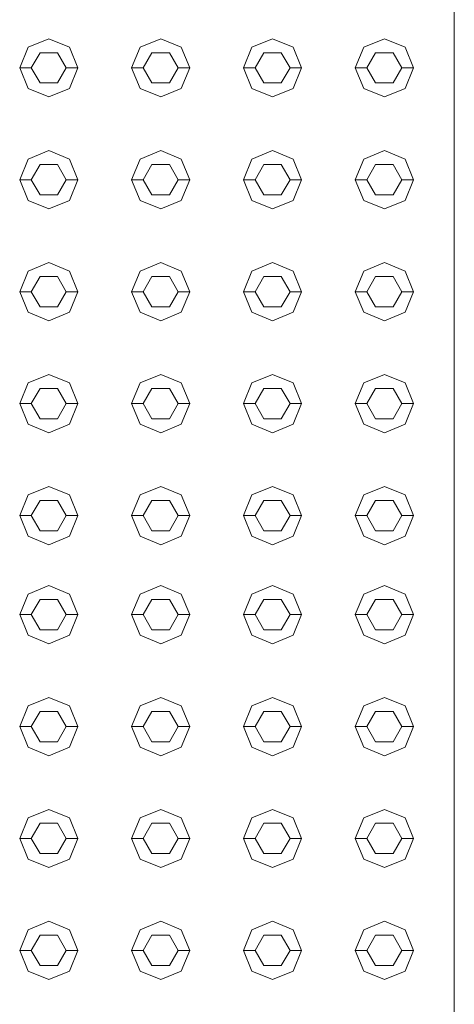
# Model space of a CAD drawing. Header units: millimetres. Extents: x -261 to 187, y -214 to 106.
# Tile 673 of 1056: x -212.758 to -212.571, y 13.346 to 13.769. Entities that reach past the tile are written whole.
import ezdxf

# ---------------------------------------------------------------- set-up
doc = ezdxf.new("R2010")
doc.units = ezdxf.units.MM
doc.header["$LTSCALE"] = 0.005
doc.header["$MEASUREMENT"] = 0
doc.layers.add('IFC-Elemento construtivo genérico-Contorno', color=9, linetype='Continuous', lineweight=5)
doc.layers.add('IFC-Laje-Contorno', color=9, linetype='Continuous', lineweight=5)

msp = doc.modelspace()

# ---------------------------------------------------------------- linework, layer by layer
at = {"layer": 'IFC-Elemento construtivo genérico-Contorno', "lineweight": 5}
for p, q in [((-212.75457, 13.75678), (-212.74571, 13.76045)), ((-212.74571, 13.76045), (-212.73686, 13.75678)), ((-212.70648, 13.75678), (-212.69762, 13.76045)), ((-212.69762, 13.76045), (-212.68877, 13.75678)), ((-212.65839, 13.75678), (-212.64953, 13.76045)), ((-212.64953, 13.76045), (-212.64068, 13.75678)), ((-212.6103, 13.75678), (-212.60144, 13.76045)), ((-212.60144, 13.76045), (-212.59258, 13.75678)), ((-212.75824, 13.74793), (-212.75457, 13.75678)), ((-212.75323, 13.74793), (-212.74947, 13.75443)), ((-212.74947, 13.75443), (-212.74196, 13.75443)), ((-212.74196, 13.75443), (-212.7382, 13.74793)), ((-212.73686, 13.75678), (-212.73319, 13.74793)), ((-212.71015, 13.74793), (-212.70648, 13.75678)), ((-212.70514, 13.74793), (-212.70138, 13.75443)), ((-212.70138, 13.75443), (-212.69387, 13.75443)), ((-212.69387, 13.75443), (-212.69011, 13.74793)), ((-212.68877, 13.75678), (-212.6851, 13.74793)), ((-212.66206, 13.74793), (-212.65839, 13.75678)), ((-212.65705, 13.74793), (-212.65329, 13.75443)), ((-212.65329, 13.75443), (-212.64577, 13.75443)), ((-212.64577, 13.75443), (-212.64202, 13.74793)), ((-212.64068, 13.75678), (-212.63701, 13.74793)), ((-212.61396, 13.74793), (-212.6103, 13.75678)), ((-212.60895, 13.74793), (-212.6052, 13.75443)), ((-212.6052, 13.75443), (-212.59768, 13.75443)), ((-212.59768, 13.75443), (-212.59393, 13.74793)), ((-212.59258, 13.75678), (-212.58892, 13.74793)), ((-212.75824, 13.74793), (-212.75323, 13.74793)), ((-212.75824, 13.74793), (-212.75457, 13.73907)), ((-212.75323, 13.74793), (-212.74947, 13.74142)), ((-212.74196, 13.74142), (-212.7382, 13.74793)), ((-212.7382, 13.74793), (-212.73319, 13.74793)), ((-212.73686, 13.73907), (-212.73319, 13.74793)), ((-212.71015, 13.74793), (-212.70514, 13.74793)), ((-212.71015, 13.74793), (-212.70648, 13.73907)), ((-212.70514, 13.74793), (-212.70138, 13.74142)), ((-212.69387, 13.74142), (-212.69011, 13.74793)), ((-212.69011, 13.74793), (-212.6851, 13.74793)), ((-212.68877, 13.73907), (-212.6851, 13.74793)), ((-212.66206, 13.74793), (-212.65705, 13.74793)), ((-212.66206, 13.74793), (-212.65839, 13.73907)), ((-212.65705, 13.74793), (-212.65329, 13.74142)), ((-212.64577, 13.74142), (-212.64202, 13.74793)), ((-212.64202, 13.74793), (-212.63701, 13.74793)), ((-212.64068, 13.73907), (-212.63701, 13.74793)), ((-212.61396, 13.74793), (-212.60895, 13.74793)), ((-212.61396, 13.74793), (-212.6103, 13.73907)), ((-212.60895, 13.74793), (-212.6052, 13.74142)), ((-212.59768, 13.74142), (-212.59393, 13.74793)), ((-212.59393, 13.74793), (-212.58892, 13.74793)), ((-212.59258, 13.73907), (-212.58892, 13.74793)), ((-212.74947, 13.74142), (-212.74196, 13.74142)), ((-212.70138, 13.74142), (-212.69387, 13.74142)), ((-212.65329, 13.74142), (-212.64577, 13.74142)), ((-212.6052, 13.74142), (-212.59768, 13.74142)), ((-212.75457, 13.73907), (-212.74571, 13.7354)), ((-212.74571, 13.7354), (-212.73686, 13.73907)), ((-212.70648, 13.73907), (-212.69762, 13.7354)), ((-212.69762, 13.7354), (-212.68877, 13.73907)), ((-212.65839, 13.73907), (-212.64953, 13.7354)), ((-212.64953, 13.7354), (-212.64068, 13.73907)), ((-212.6103, 13.73907), (-212.60144, 13.7354)), ((-212.60144, 13.7354), (-212.59258, 13.73907)), ((-212.75457, 13.70869), (-212.74571, 13.71236)), ((-212.74571, 13.71236), (-212.73686, 13.70869)), ((-212.70648, 13.70869), (-212.69762, 13.71236)), ((-212.69762, 13.71236), (-212.68877, 13.70869)), ((-212.65839, 13.70869), (-212.64953, 13.71236)), ((-212.64953, 13.71236), (-212.64068, 13.70869)), ((-212.6103, 13.70869), (-212.60144, 13.71236)), ((-212.60144, 13.71236), (-212.59258, 13.70869)), ((-212.75824, 13.69983), (-212.75457, 13.70869)), ((-212.73686, 13.70869), (-212.73319, 13.69983)), ((-212.71015, 13.69983), (-212.70648, 13.70869)), ((-212.68877, 13.70869), (-212.6851, 13.69983)), ((-212.66206, 13.69983), (-212.65839, 13.70869)), ((-212.64068, 13.70869), (-212.63701, 13.69983)), ((-212.61396, 13.69983), (-212.6103, 13.70869)), ((-212.59258, 13.70869), (-212.58892, 13.69983)), ((-212.75323, 13.69983), (-212.74947, 13.70634)), ((-212.74947, 13.70634), (-212.74196, 13.70634)), ((-212.74196, 13.70634), (-212.7382, 13.69983)), ((-212.70514, 13.69983), (-212.70138, 13.70634)), ((-212.70138, 13.70634), (-212.69387, 13.70634)), ((-212.69387, 13.70634), (-212.69011, 13.69983)), ((-212.65705, 13.69983), (-212.65329, 13.70634)), ((-212.65329, 13.70634), (-212.64577, 13.70634)), ((-212.64577, 13.70634), (-212.64202, 13.69983)), ((-212.60895, 13.69983), (-212.6052, 13.70634)), ((-212.6052, 13.70634), (-212.59768, 13.70634)), ((-212.59768, 13.70634), (-212.59393, 13.69983)), ((-212.75824, 13.69983), (-212.75323, 13.69983)), ((-212.75824, 13.69983), (-212.75457, 13.69098)), ((-212.75323, 13.69983), (-212.74947, 13.69333)), ((-212.74196, 13.69333), (-212.7382, 13.69983)), ((-212.7382, 13.69983), (-212.73319, 13.69983)), ((-212.73686, 13.69098), (-212.73319, 13.69983)), ((-212.71015, 13.69983), (-212.70514, 13.69983)), ((-212.71015, 13.69983), (-212.70648, 13.69098)), ((-212.70514, 13.69983), (-212.70138, 13.69333)), ((-212.69387, 13.69333), (-212.69011, 13.69983)), ((-212.69011, 13.69983), (-212.6851, 13.69983)), ((-212.68877, 13.69098), (-212.6851, 13.69983)), ((-212.66206, 13.69983), (-212.65705, 13.69983)), ((-212.66206, 13.69983), (-212.65839, 13.69098)), ((-212.65705, 13.69983), (-212.65329, 13.69333)), ((-212.64577, 13.69333), (-212.64202, 13.69983)), ((-212.64202, 13.69983), (-212.63701, 13.69983)), ((-212.64068, 13.69098), (-212.63701, 13.69983)), ((-212.61396, 13.69983), (-212.60895, 13.69983)), ((-212.61396, 13.69983), (-212.6103, 13.69098)), ((-212.60895, 13.69983), (-212.6052, 13.69333)), ((-212.59768, 13.69333), (-212.59393, 13.69983)), ((-212.59393, 13.69983), (-212.58892, 13.69983)), ((-212.59258, 13.69098), (-212.58892, 13.69983)), ((-212.75457, 13.69098), (-212.74571, 13.68731)), ((-212.74947, 13.69333), (-212.74196, 13.69333)), ((-212.74571, 13.68731), (-212.73686, 13.69098)), ((-212.70648, 13.69098), (-212.69762, 13.68731)), ((-212.70138, 13.69333), (-212.69387, 13.69333)), ((-212.69762, 13.68731), (-212.68877, 13.69098)), ((-212.65839, 13.69098), (-212.64953, 13.68731)), ((-212.65329, 13.69333), (-212.64577, 13.69333)), ((-212.64953, 13.68731), (-212.64068, 13.69098)), ((-212.6103, 13.69098), (-212.60144, 13.68731)), ((-212.6052, 13.69333), (-212.59768, 13.69333)), ((-212.60144, 13.68731), (-212.59258, 13.69098)), ((-212.75824, 13.65174), (-212.75457, 13.6606)), ((-212.75457, 13.6606), (-212.74571, 13.66427)), ((-212.74571, 13.66427), (-212.73686, 13.6606)), ((-212.73686, 13.6606), (-212.73319, 13.65174)), ((-212.71015, 13.65174), (-212.70648, 13.6606)), ((-212.70648, 13.6606), (-212.69762, 13.66427)), ((-212.69762, 13.66427), (-212.68877, 13.6606)), ((-212.68877, 13.6606), (-212.6851, 13.65174)), ((-212.66206, 13.65174), (-212.65839, 13.6606)), ((-212.65839, 13.6606), (-212.64953, 13.66427)), ((-212.64953, 13.66427), (-212.64068, 13.6606)), ((-212.64068, 13.6606), (-212.63701, 13.65174)), ((-212.61396, 13.65174), (-212.6103, 13.6606)), ((-212.6103, 13.6606), (-212.60144, 13.66427)), ((-212.60144, 13.66427), (-212.59258, 13.6606)), ((-212.59258, 13.6606), (-212.58892, 13.65174)), ((-212.75323, 13.65174), (-212.74947, 13.65825)), ((-212.74947, 13.65825), (-212.74196, 13.65825)), ((-212.74196, 13.65825), (-212.7382, 13.65174)), ((-212.70514, 13.65174), (-212.70138, 13.65825)), ((-212.70138, 13.65825), (-212.69387, 13.65825)), ((-212.69387, 13.65825), (-212.69011, 13.65174)), ((-212.65705, 13.65174), (-212.65329, 13.65825)), ((-212.65329, 13.65825), (-212.64577, 13.65825)), ((-212.64577, 13.65825), (-212.64202, 13.65174)), ((-212.60895, 13.65174), (-212.6052, 13.65825)), ((-212.6052, 13.65825), (-212.59768, 13.65825)), ((-212.59768, 13.65825), (-212.59393, 13.65174)), ((-212.75824, 13.65174), (-212.75323, 13.65174)), ((-212.75824, 13.65174), (-212.75457, 13.64289)), ((-212.75323, 13.65174), (-212.74947, 13.64524)), ((-212.74196, 13.64524), (-212.7382, 13.65174)), ((-212.7382, 13.65174), (-212.73319, 13.65174)), ((-212.73686, 13.64289), (-212.73319, 13.65174)), ((-212.71015, 13.65174), (-212.70514, 13.65174)), ((-212.71015, 13.65174), (-212.70648, 13.64289)), ((-212.70514, 13.65174), (-212.70138, 13.64524)), ((-212.69387, 13.64524), (-212.69011, 13.65174)), ((-212.69011, 13.65174), (-212.6851, 13.65174)), ((-212.68877, 13.64289), (-212.6851, 13.65174)), ((-212.66206, 13.65174), (-212.65705, 13.65174)), ((-212.66206, 13.65174), (-212.65839, 13.64289)), ((-212.65705, 13.65174), (-212.65329, 13.64524)), ((-212.64577, 13.64524), (-212.64202, 13.65174)), ((-212.64202, 13.65174), (-212.63701, 13.65174)), ((-212.64068, 13.64289), (-212.63701, 13.65174)), ((-212.61396, 13.65174), (-212.60895, 13.65174)), ((-212.61396, 13.65174), (-212.6103, 13.64289)), ((-212.60895, 13.65174), (-212.6052, 13.64524)), ((-212.59768, 13.64524), (-212.59393, 13.65174)), ((-212.59393, 13.65174), (-212.58892, 13.65174)), ((-212.59258, 13.64289), (-212.58892, 13.65174)), ((-212.74947, 13.64524), (-212.74196, 13.64524)), ((-212.70138, 13.64524), (-212.69387, 13.64524)), ((-212.65329, 13.64524), (-212.64577, 13.64524)), ((-212.6052, 13.64524), (-212.59768, 13.64524)), ((-212.75457, 13.64289), (-212.74571, 13.63922)), ((-212.74571, 13.63922), (-212.73686, 13.64289)), ((-212.70648, 13.64289), (-212.69762, 13.63922)), ((-212.69762, 13.63922), (-212.68877, 13.64289)), ((-212.65839, 13.64289), (-212.64953, 13.63922)), ((-212.64953, 13.63922), (-212.64068, 13.64289)), ((-212.6103, 13.64289), (-212.60144, 13.63922)), ((-212.60144, 13.63922), (-212.59258, 13.64289)), ((-212.75457, 13.61251), (-212.74571, 13.61618)), ((-212.74571, 13.61618), (-212.73686, 13.61251)), ((-212.70648, 13.61251), (-212.69762, 13.61618)), ((-212.69762, 13.61618), (-212.68877, 13.61251)), ((-212.65839, 13.61251), (-212.64953, 13.61618)), ((-212.64953, 13.61618), (-212.64068, 13.61251)), ((-212.6103, 13.61251), (-212.60144, 13.61618)), ((-212.60144, 13.61618), (-212.59258, 13.61251)), ((-212.75824, 13.60365), (-212.75457, 13.61251)), ((-212.75323, 13.60365), (-212.74947, 13.61016)), ((-212.74947, 13.61016), (-212.74196, 13.61016)), ((-212.74196, 13.61016), (-212.7382, 13.60365)), ((-212.73686, 13.61251), (-212.73319, 13.60365)), ((-212.71015, 13.60365), (-212.70648, 13.61251)), ((-212.70514, 13.60365), (-212.70138, 13.61016)), ((-212.70138, 13.61016), (-212.69387, 13.61016)), ((-212.69387, 13.61016), (-212.69011, 13.60365)), ((-212.68877, 13.61251), (-212.6851, 13.60365)), ((-212.66206, 13.60365), (-212.65839, 13.61251)), ((-212.65705, 13.60365), (-212.65329, 13.61016)), ((-212.65329, 13.61016), (-212.64577, 13.61016)), ((-212.64577, 13.61016), (-212.64202, 13.60365)), ((-212.64068, 13.61251), (-212.63701, 13.60365)), ((-212.61396, 13.60365), (-212.6103, 13.61251)), ((-212.60895, 13.60365), (-212.6052, 13.61016)), ((-212.6052, 13.61016), (-212.59768, 13.61016)), ((-212.59768, 13.61016), (-212.59393, 13.60365)), ((-212.59258, 13.61251), (-212.58892, 13.60365)), ((-212.75824, 13.60365), (-212.75323, 13.60365)), ((-212.75824, 13.60365), (-212.75457, 13.59479)), ((-212.75323, 13.60365), (-212.74947, 13.59714)), ((-212.74196, 13.59714), (-212.7382, 13.60365)), ((-212.7382, 13.60365), (-212.73319, 13.60365)), ((-212.73686, 13.59479), (-212.73319, 13.60365)), ((-212.71015, 13.60365), (-212.70514, 13.60365)), ((-212.71015, 13.60365), (-212.70648, 13.59479)), ((-212.70514, 13.60365), (-212.70138, 13.59714)), ((-212.69387, 13.59714), (-212.69011, 13.60365)), ((-212.69011, 13.60365), (-212.6851, 13.60365)), ((-212.68877, 13.59479), (-212.6851, 13.60365)), ((-212.66206, 13.60365), (-212.65705, 13.60365)), ((-212.66206, 13.60365), (-212.65839, 13.59479)), ((-212.65705, 13.60365), (-212.65329, 13.59714)), ((-212.64577, 13.59714), (-212.64202, 13.60365)), ((-212.64202, 13.60365), (-212.63701, 13.60365)), ((-212.64068, 13.59479), (-212.63701, 13.60365)), ((-212.61396, 13.60365), (-212.60895, 13.60365)), ((-212.61396, 13.60365), (-212.6103, 13.59479)), ((-212.60895, 13.60365), (-212.6052, 13.59714)), ((-212.59768, 13.59714), (-212.59393, 13.60365)), ((-212.59393, 13.60365), (-212.58892, 13.60365)), ((-212.59258, 13.59479), (-212.58892, 13.60365)), ((-212.74947, 13.59714), (-212.74196, 13.59714)), ((-212.70138, 13.59714), (-212.69387, 13.59714)), ((-212.65329, 13.59714), (-212.64577, 13.59714)), ((-212.6052, 13.59714), (-212.59768, 13.59714)), ((-212.75457, 13.59479), (-212.74571, 13.59113)), ((-212.74571, 13.59113), (-212.73686, 13.59479)), ((-212.70648, 13.59479), (-212.69762, 13.59113)), ((-212.69762, 13.59113), (-212.68877, 13.59479)), ((-212.65839, 13.59479), (-212.64953, 13.59113)), ((-212.64953, 13.59113), (-212.64068, 13.59479)), ((-212.6103, 13.59479), (-212.60144, 13.59113)), ((-212.60144, 13.59113), (-212.59258, 13.59479)), ((-212.75457, 13.56441), (-212.74571, 13.56808)), ((-212.74571, 13.56808), (-212.73686, 13.56441)), ((-212.70648, 13.56441), (-212.69762, 13.56808)), ((-212.69762, 13.56808), (-212.68877, 13.56441)), ((-212.65839, 13.56441), (-212.64953, 13.56808)), ((-212.64953, 13.56808), (-212.64068, 13.56441)), ((-212.6103, 13.56441), (-212.60144, 13.56808)), ((-212.60144, 13.56808), (-212.59258, 13.56441)), ((-212.75824, 13.55556), (-212.75457, 13.56441)), ((-212.73686, 13.56441), (-212.73319, 13.55556)), ((-212.71015, 13.55556), (-212.70648, 13.56441)), ((-212.68877, 13.56441), (-212.6851, 13.55556)), ((-212.66206, 13.55556), (-212.65839, 13.56441)), ((-212.64068, 13.56441), (-212.63701, 13.55556)), ((-212.61396, 13.55556), (-212.6103, 13.56441)), ((-212.59258, 13.56441), (-212.58892, 13.55556)), ((-212.75323, 13.55556), (-212.74947, 13.56207)), ((-212.74947, 13.56207), (-212.74196, 13.56207)), ((-212.74196, 13.56207), (-212.7382, 13.55556)), ((-212.70514, 13.55556), (-212.70138, 13.56207)), ((-212.70138, 13.56207), (-212.69387, 13.56207)), ((-212.69387, 13.56207), (-212.69011, 13.55556)), ((-212.65705, 13.55556), (-212.65329, 13.56207)), ((-212.65329, 13.56207), (-212.64577, 13.56207)), ((-212.64577, 13.56207), (-212.64202, 13.55556)), ((-212.60895, 13.55556), (-212.6052, 13.56207)), ((-212.6052, 13.56207), (-212.59768, 13.56207)), ((-212.59768, 13.56207), (-212.59393, 13.55556)), ((-212.75824, 13.55556), (-212.75323, 13.55556)), ((-212.75824, 13.55556), (-212.75457, 13.5467)), ((-212.75323, 13.55556), (-212.74947, 13.54905)), ((-212.74196, 13.54905), (-212.7382, 13.55556)), ((-212.7382, 13.55556), (-212.73319, 13.55556)), ((-212.73686, 13.5467), (-212.73319, 13.55556)), ((-212.71015, 13.55556), (-212.70514, 13.55556)), ((-212.71015, 13.55556), (-212.70648, 13.5467)), ((-212.70514, 13.55556), (-212.70138, 13.54905)), ((-212.69387, 13.54905), (-212.69011, 13.55556)), ((-212.69011, 13.55556), (-212.6851, 13.55556)), ((-212.68877, 13.5467), (-212.6851, 13.55556)), ((-212.66206, 13.55556), (-212.65705, 13.55556)), ((-212.66206, 13.55556), (-212.65839, 13.5467)), ((-212.65705, 13.55556), (-212.65329, 13.54905)), ((-212.64577, 13.54905), (-212.64202, 13.55556)), ((-212.64202, 13.55556), (-212.63701, 13.55556)), ((-212.64068, 13.5467), (-212.63701, 13.55556)), ((-212.61396, 13.55556), (-212.60895, 13.55556)), ((-212.61396, 13.55556), (-212.6103, 13.5467)), ((-212.60895, 13.55556), (-212.6052, 13.54905)), ((-212.59768, 13.54905), (-212.59393, 13.55556)), ((-212.59393, 13.55556), (-212.58892, 13.55556)), ((-212.59258, 13.5467), (-212.58892, 13.55556)), ((-212.75457, 13.5467), (-212.74571, 13.54304)), ((-212.74947, 13.54905), (-212.74196, 13.54905)), ((-212.74571, 13.54304), (-212.73686, 13.5467)), ((-212.70648, 13.5467), (-212.69762, 13.54304)), ((-212.70138, 13.54905), (-212.69387, 13.54905)), ((-212.69762, 13.54304), (-212.68877, 13.5467)), ((-212.65839, 13.5467), (-212.64953, 13.54304)), ((-212.65329, 13.54905), (-212.64577, 13.54905)), ((-212.64953, 13.54304), (-212.64068, 13.5467)), ((-212.6103, 13.5467), (-212.60144, 13.54304)), ((-212.6052, 13.54905), (-212.59768, 13.54905)), ((-212.60144, 13.54304), (-212.59258, 13.5467)), ((-212.75457, 13.52183), (-212.74571, 13.5255)), ((-212.74571, 13.5255), (-212.73686, 13.52183)), ((-212.70648, 13.52183), (-212.69762, 13.5255)), ((-212.69762, 13.5255), (-212.68877, 13.52183)), ((-212.65839, 13.52183), (-212.64953, 13.5255)), ((-212.64953, 13.5255), (-212.64068, 13.52183)), ((-212.6103, 13.52183), (-212.60144, 13.5255)), ((-212.60144, 13.5255), (-212.59258, 13.52183)), ((-212.75824, 13.51298), (-212.75457, 13.52183)), ((-212.73686, 13.52183), (-212.73319, 13.51298)), ((-212.71015, 13.51298), (-212.70648, 13.52183)), ((-212.68877, 13.52183), (-212.6851, 13.51298)), ((-212.66206, 13.51298), (-212.65839, 13.52183)), ((-212.64068, 13.52183), (-212.63701, 13.51298)), ((-212.61396, 13.51298), (-212.6103, 13.52183)), ((-212.59258, 13.52183), (-212.58892, 13.51298)), ((-212.75323, 13.51298), (-212.74947, 13.51948)), ((-212.74947, 13.51948), (-212.74196, 13.51948)), ((-212.74196, 13.51948), (-212.7382, 13.51298)), ((-212.70514, 13.51298), (-212.70138, 13.51948)), ((-212.70138, 13.51948), (-212.69387, 13.51948)), ((-212.69387, 13.51948), (-212.69011, 13.51298)), ((-212.65705, 13.51298), (-212.65329, 13.51948)), ((-212.65329, 13.51948), (-212.64577, 13.51948)), ((-212.64577, 13.51948), (-212.64202, 13.51298)), ((-212.60895, 13.51298), (-212.6052, 13.51948)), ((-212.6052, 13.51948), (-212.59768, 13.51948)), ((-212.59768, 13.51948), (-212.59393, 13.51298)), ((-212.75824, 13.51298), (-212.75323, 13.51298)), ((-212.75824, 13.51298), (-212.75457, 13.50412)), ((-212.75323, 13.51298), (-212.74947, 13.50647)), ((-212.74196, 13.50647), (-212.7382, 13.51298)), ((-212.7382, 13.51298), (-212.73319, 13.51298)), ((-212.73686, 13.50412), (-212.73319, 13.51298)), ((-212.71015, 13.51298), (-212.70514, 13.51298)), ((-212.71015, 13.51298), (-212.70648, 13.50412)), ((-212.70514, 13.51298), (-212.70138, 13.50647)), ((-212.69387, 13.50647), (-212.69011, 13.51298)), ((-212.69011, 13.51298), (-212.6851, 13.51298)), ((-212.68877, 13.50412), (-212.6851, 13.51298)), ((-212.66206, 13.51298), (-212.65705, 13.51298)), ((-212.66206, 13.51298), (-212.65839, 13.50412)), ((-212.65705, 13.51298), (-212.65329, 13.50647)), ((-212.64577, 13.50647), (-212.64202, 13.51298)), ((-212.64202, 13.51298), (-212.63701, 13.51298)), ((-212.64068, 13.50412), (-212.63701, 13.51298)), ((-212.61396, 13.51298), (-212.60895, 13.51298)), ((-212.61396, 13.51298), (-212.6103, 13.50412)), ((-212.60895, 13.51298), (-212.6052, 13.50647)), ((-212.59768, 13.50647), (-212.59393, 13.51298)), ((-212.59393, 13.51298), (-212.58892, 13.51298)), ((-212.59258, 13.50412), (-212.58892, 13.51298)), ((-212.75457, 13.50412), (-212.74571, 13.50045)), ((-212.74947, 13.50647), (-212.74196, 13.50647)), ((-212.74571, 13.50045), (-212.73686, 13.50412)), ((-212.70648, 13.50412), (-212.69762, 13.50045)), ((-212.70138, 13.50647), (-212.69387, 13.50647)), ((-212.69762, 13.50045), (-212.68877, 13.50412)), ((-212.65839, 13.50412), (-212.64953, 13.50045)), ((-212.65329, 13.50647), (-212.64577, 13.50647)), ((-212.64953, 13.50045), (-212.64068, 13.50412)), ((-212.6103, 13.50412), (-212.60144, 13.50045)), ((-212.6052, 13.50647), (-212.59768, 13.50647)), ((-212.60144, 13.50045), (-212.59258, 13.50412)), ((-212.75457, 13.47374), (-212.74571, 13.47741)), ((-212.74571, 13.47741), (-212.73686, 13.47374)), ((-212.70648, 13.47374), (-212.69762, 13.47741)), ((-212.69762, 13.47741), (-212.68877, 13.47374)), ((-212.65839, 13.47374), (-212.64953, 13.47741)), ((-212.64953, 13.47741), (-212.64068, 13.47374)), ((-212.6103, 13.47374), (-212.60144, 13.47741)), ((-212.60144, 13.47741), (-212.59258, 13.47374)), ((-212.75824, 13.46489), (-212.75457, 13.47374)), ((-212.75323, 13.46489), (-212.74947, 13.47139)), ((-212.74947, 13.47139), (-212.74196, 13.47139)), ((-212.74196, 13.47139), (-212.7382, 13.46489)), ((-212.73686, 13.47374), (-212.73319, 13.46489)), ((-212.71015, 13.46489), (-212.70648, 13.47374)), ((-212.70514, 13.46489), (-212.70138, 13.47139)), ((-212.70138, 13.47139), (-212.69387, 13.47139)), ((-212.69387, 13.47139), (-212.69011, 13.46489)), ((-212.68877, 13.47374), (-212.6851, 13.46489)), ((-212.66206, 13.46489), (-212.65839, 13.47374)), ((-212.65705, 13.46489), (-212.65329, 13.47139)), ((-212.65329, 13.47139), (-212.64577, 13.47139)), ((-212.64577, 13.47139), (-212.64202, 13.46489)), ((-212.64068, 13.47374), (-212.63701, 13.46489)), ((-212.61396, 13.46489), (-212.6103, 13.47374)), ((-212.60895, 13.46489), (-212.6052, 13.47139)), ((-212.6052, 13.47139), (-212.59768, 13.47139)), ((-212.59768, 13.47139), (-212.59393, 13.46489)), ((-212.59258, 13.47374), (-212.58892, 13.46489)), ((-212.75824, 13.46489), (-212.75323, 13.46489)), ((-212.75824, 13.46489), (-212.75457, 13.45603)), ((-212.75323, 13.46489), (-212.74947, 13.45838)), ((-212.74196, 13.45838), (-212.7382, 13.46489)), ((-212.7382, 13.46489), (-212.73319, 13.46489)), ((-212.73686, 13.45603), (-212.73319, 13.46489)), ((-212.71015, 13.46489), (-212.70514, 13.46489)), ((-212.71015, 13.46489), (-212.70648, 13.45603)), ((-212.70514, 13.46489), (-212.70138, 13.45838)), ((-212.69387, 13.45838), (-212.69011, 13.46489)), ((-212.69011, 13.46489), (-212.6851, 13.46489)), ((-212.68877, 13.45603), (-212.6851, 13.46489)), ((-212.66206, 13.46489), (-212.65705, 13.46489)), ((-212.66206, 13.46489), (-212.65839, 13.45603)), ((-212.65705, 13.46489), (-212.65329, 13.45838)), ((-212.64577, 13.45838), (-212.64202, 13.46489)), ((-212.64202, 13.46489), (-212.63701, 13.46489)), ((-212.64068, 13.45603), (-212.63701, 13.46489)), ((-212.61396, 13.46489), (-212.60895, 13.46489)), ((-212.61396, 13.46489), (-212.6103, 13.45603)), ((-212.60895, 13.46489), (-212.6052, 13.45838)), ((-212.59768, 13.45838), (-212.59393, 13.46489)), ((-212.59393, 13.46489), (-212.58892, 13.46489)), ((-212.59258, 13.45603), (-212.58892, 13.46489)), ((-212.74947, 13.45838), (-212.74196, 13.45838)), ((-212.70138, 13.45838), (-212.69387, 13.45838)), ((-212.65329, 13.45838), (-212.64577, 13.45838)), ((-212.6052, 13.45838), (-212.59768, 13.45838)), ((-212.75457, 13.45603), (-212.74571, 13.45236)), ((-212.74571, 13.45236), (-212.73686, 13.45603)), ((-212.70648, 13.45603), (-212.69762, 13.45236)), ((-212.69762, 13.45236), (-212.68877, 13.45603)), ((-212.65839, 13.45603), (-212.64953, 13.45236)), ((-212.64953, 13.45236), (-212.64068, 13.45603)), ((-212.6103, 13.45603), (-212.60144, 13.45236)), ((-212.60144, 13.45236), (-212.59258, 13.45603)), ((-212.75457, 13.42565), (-212.74571, 13.42932)), ((-212.74571, 13.42932), (-212.73686, 13.42565)), ((-212.70648, 13.42565), (-212.69762, 13.42932)), ((-212.69762, 13.42932), (-212.68877, 13.42565)), ((-212.65839, 13.42565), (-212.64953, 13.42932)), ((-212.64953, 13.42932), (-212.64068, 13.42565)), ((-212.6103, 13.42565), (-212.60144, 13.42932)), ((-212.60144, 13.42932), (-212.59258, 13.42565)), ((-212.75824, 13.41679), (-212.75457, 13.42565)), ((-212.73686, 13.42565), (-212.73319, 13.41679)), ((-212.71015, 13.41679), (-212.70648, 13.42565)), ((-212.68877, 13.42565), (-212.6851, 13.41679)), ((-212.66206, 13.41679), (-212.65839, 13.42565)), ((-212.64068, 13.42565), (-212.63701, 13.41679)), ((-212.61396, 13.41679), (-212.6103, 13.42565)), ((-212.59258, 13.42565), (-212.58892, 13.41679)), ((-212.75323, 13.41679), (-212.74947, 13.42331)), ((-212.74947, 13.42331), (-212.74196, 13.42331)), ((-212.74196, 13.42331), (-212.7382, 13.41679)), ((-212.70514, 13.41679), (-212.70138, 13.42331)), ((-212.70138, 13.42331), (-212.69387, 13.42331)), ((-212.69387, 13.42331), (-212.69011, 13.41679)), ((-212.65705, 13.41679), (-212.65329, 13.42331)), ((-212.65329, 13.42331), (-212.64577, 13.42331)), ((-212.64577, 13.42331), (-212.64202, 13.41679)), ((-212.60895, 13.41679), (-212.6052, 13.42331)), ((-212.6052, 13.42331), (-212.59768, 13.42331)), ((-212.59768, 13.42331), (-212.59393, 13.41679)), ((-212.75824, 13.41679), (-212.75323, 13.41679)), ((-212.75824, 13.41679), (-212.75457, 13.40794)), ((-212.75323, 13.41679), (-212.74947, 13.41029)), ((-212.74196, 13.41029), (-212.7382, 13.41679)), ((-212.7382, 13.41679), (-212.73319, 13.41679)), ((-212.73686, 13.40794), (-212.73319, 13.41679)), ((-212.71015, 13.41679), (-212.70514, 13.41679)), ((-212.71015, 13.41679), (-212.70648, 13.40794)), ((-212.70514, 13.41679), (-212.70138, 13.41029)), ((-212.69387, 13.41029), (-212.69011, 13.41679)), ((-212.69011, 13.41679), (-212.6851, 13.41679)), ((-212.68877, 13.40794), (-212.6851, 13.41679)), ((-212.66206, 13.41679), (-212.65705, 13.41679)), ((-212.66206, 13.41679), (-212.65839, 13.40794)), ((-212.65705, 13.41679), (-212.65329, 13.41029)), ((-212.64577, 13.41029), (-212.64202, 13.41679)), ((-212.64202, 13.41679), (-212.63701, 13.41679)), ((-212.64068, 13.40794), (-212.63701, 13.41679)), ((-212.61396, 13.41679), (-212.60895, 13.41679)), ((-212.61396, 13.41679), (-212.6103, 13.40794)), ((-212.60895, 13.41679), (-212.6052, 13.41029)), ((-212.59768, 13.41029), (-212.59393, 13.41679)), ((-212.59393, 13.41679), (-212.58892, 13.41679)), ((-212.59258, 13.40794), (-212.58892, 13.41679)), ((-212.75457, 13.40794), (-212.74571, 13.40427)), ((-212.74947, 13.41029), (-212.74196, 13.41029)), ((-212.74571, 13.40427), (-212.73686, 13.40794)), ((-212.70648, 13.40794), (-212.69762, 13.40427)), ((-212.70138, 13.41029), (-212.69387, 13.41029)), ((-212.69762, 13.40427), (-212.68877, 13.40794)), ((-212.65839, 13.40794), (-212.64953, 13.40427)), ((-212.65329, 13.41029), (-212.64577, 13.41029)), ((-212.64953, 13.40427), (-212.64068, 13.40794)), ((-212.6103, 13.40794), (-212.60144, 13.40427)), ((-212.6052, 13.41029), (-212.59768, 13.41029)), ((-212.60144, 13.40427), (-212.59258, 13.40794)), ((-212.75457, 13.37756), (-212.74571, 13.38123)), ((-212.74571, 13.38123), (-212.73686, 13.37756)), ((-212.70648, 13.37756), (-212.69762, 13.38123)), ((-212.69762, 13.38123), (-212.68877, 13.37756)), ((-212.65839, 13.37756), (-212.64953, 13.38123)), ((-212.64953, 13.38123), (-212.64068, 13.37756)), ((-212.6103, 13.37756), (-212.60144, 13.38123)), ((-212.60144, 13.38123), (-212.59258, 13.37756)), ((-212.75824, 13.3687), (-212.75457, 13.37756)), ((-212.73686, 13.37756), (-212.73319, 13.3687)), ((-212.71015, 13.3687), (-212.70648, 13.37756)), ((-212.68877, 13.37756), (-212.6851, 13.3687)), ((-212.66206, 13.3687), (-212.65839, 13.37756)), ((-212.64068, 13.37756), (-212.63701, 13.3687)), ((-212.61396, 13.3687), (-212.6103, 13.37756)), ((-212.59258, 13.37756), (-212.58892, 13.3687)), ((-212.75323, 13.3687), (-212.74947, 13.37521)), ((-212.74947, 13.37521), (-212.74196, 13.37521)), ((-212.74196, 13.37521), (-212.7382, 13.3687)), ((-212.70514, 13.3687), (-212.70138, 13.37521)), ((-212.70138, 13.37521), (-212.69387, 13.37521)), ((-212.69387, 13.37521), (-212.69011, 13.3687)), ((-212.65705, 13.3687), (-212.65329, 13.37521)), ((-212.65329, 13.37521), (-212.64577, 13.37521)), ((-212.64577, 13.37521), (-212.64202, 13.3687)), ((-212.60895, 13.3687), (-212.6052, 13.37521)), ((-212.6052, 13.37521), (-212.59768, 13.37521)), ((-212.59768, 13.37521), (-212.59393, 13.3687)), ((-212.75824, 13.3687), (-212.75323, 13.3687)), ((-212.75824, 13.3687), (-212.75457, 13.35985)), ((-212.75323, 13.3687), (-212.74947, 13.3622)), ((-212.74196, 13.3622), (-212.7382, 13.3687)), ((-212.7382, 13.3687), (-212.73319, 13.3687)), ((-212.73686, 13.35985), (-212.73319, 13.3687)), ((-212.71015, 13.3687), (-212.70514, 13.3687)), ((-212.71015, 13.3687), (-212.70648, 13.35985)), ((-212.70514, 13.3687), (-212.70138, 13.3622)), ((-212.69387, 13.3622), (-212.69011, 13.3687)), ((-212.69011, 13.3687), (-212.6851, 13.3687)), ((-212.68877, 13.35985), (-212.6851, 13.3687)), ((-212.66206, 13.3687), (-212.65705, 13.3687)), ((-212.66206, 13.3687), (-212.65839, 13.35985)), ((-212.65705, 13.3687), (-212.65329, 13.3622)), ((-212.64577, 13.3622), (-212.64202, 13.3687)), ((-212.64202, 13.3687), (-212.63701, 13.3687)), ((-212.64068, 13.35985), (-212.63701, 13.3687)), ((-212.61396, 13.3687), (-212.60895, 13.3687)), ((-212.61396, 13.3687), (-212.6103, 13.35985)), ((-212.60895, 13.3687), (-212.6052, 13.3622)), ((-212.59768, 13.3622), (-212.59393, 13.3687)), ((-212.59393, 13.3687), (-212.58892, 13.3687)), ((-212.59258, 13.35985), (-212.58892, 13.3687)), ((-212.74947, 13.3622), (-212.74196, 13.3622)), ((-212.70138, 13.3622), (-212.69387, 13.3622)), ((-212.65329, 13.3622), (-212.64577, 13.3622)), ((-212.6052, 13.3622), (-212.59768, 13.3622)), ((-212.75457, 13.35985), (-212.74571, 13.35618)), ((-212.74571, 13.35618), (-212.73686, 13.35985)), ((-212.70648, 13.35985), (-212.69762, 13.35618)), ((-212.69762, 13.35618), (-212.68877, 13.35985)), ((-212.65839, 13.35985), (-212.64953, 13.35618)), ((-212.64953, 13.35618), (-212.64068, 13.35985)), ((-212.6103, 13.35985), (-212.60144, 13.35618)), ((-212.60144, 13.35618), (-212.59258, 13.35985))]:
    msp.add_line(p, q, dxfattribs=at)
at = {"layer": 'IFC-Laje-Contorno', "lineweight": 5}
msp.add_line((-212.57138, 13.22306), (-212.57138, 14.52906), dxfattribs=at)

doc.saveas('drawing.dxf')
